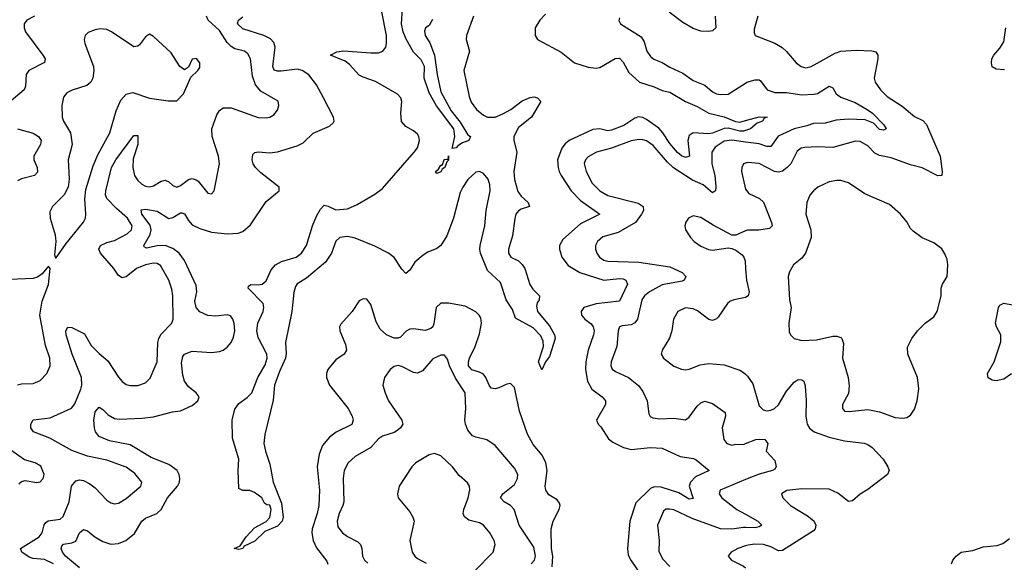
# Model space of a CAD drawing. Header units: inches. Extents: x 1843162 to 1959474, y 907081 to 1016326.
# Tile 298 of 656: x 1926261 to 1931333, y 914838 to 917632. Entities that reach past the tile are written whole.
import ezdxf

# ---------------------------------------------------------------- set-up
doc = ezdxf.new("R2010")
doc.units = ezdxf.units.IN
doc.header["$MEASUREMENT"] = 0
doc.layers.add('B9921', color=7, linetype='Continuous')
doc.layers.add('B9931', color=7, linetype='Continuous')

msp = doc.modelspace()

# ---------------------------------------------------------------- linework, layer by layer
at = {"layer": 'B9921', "color": 5}
for points, elevation in [([(1928598.2, 917650), (1928562.2, 917550), (1928560.9, 917530), (1928577.3, 917470), (1928548.5, 917370), (1928575.8, 917235.8), (1928586.5, 917206.5), (1928613.4, 917170), (1928650, 917140.1), (1928670, 917130.7), (1928710, 917130.6), (1928750, 917146.4), (1928790.2, 917169.8), (1928850, 917214), (1928890, 917231.9), (1928910, 917234), (1928927.7, 917230), (1928945, 917210), (1928897, 917130), (1928830, 917077), (1928806.7, 917030), (1928806.1, 917010), (1928821.3, 916950), (1928806.7, 916850), (1928810, 916808.8), (1928827.2, 916747.2), (1928843.7, 916723.7), (1928880.7, 916690), (1928886.4, 916670), (1928844, 916656), (1928830, 916647), (1928817.5, 916630), (1928811.1, 916608.9), (1928800.2, 916519.8), (1928778.8, 916450), (1928778.2, 916430), (1928791, 916410), (1928830, 916390.1), (1928850, 916372.2), (1928863.4, 916350), (1928888.5, 916268.5), (1928903.9, 916243.9), (1928937.8, 916210), (1928937.3, 916190), (1928926.4, 916173.6), (1928922.7, 916157.3), (1928928.7, 916130), (1928990, 916055.5), (1929016.6, 916010), (1929018.5, 915990), (1928990, 915897.2), (1928970.3, 915869.7), (1928950, 915829), (1928934.3, 915870), (1928959.8, 915950), (1928956.7, 915976.7), (1928945, 916005), (1928905.2, 916045.2), (1928814.3, 916094.3), (1928800.3, 916140.3), (1928766.1, 916190), (1928738.2, 916278.2), (1928670, 916341.2), (1928634.9, 916430), (1928630.5, 916450), (1928632.3, 916470), (1928656.3, 916570), (1928664.7, 916650), (1928684.8, 916750), (1928682.3, 916782.3), (1928674.2, 916810), (1928650, 916840.7), (1928630, 916850.7), (1928610, 916846.6), (1928570, 916808.7), (1928543, 916770), (1928530, 916742), (1928496.4, 916610), (1928460.9, 916519.1), (1928430.6, 916469.4), (1928410, 916453), (1928364.3, 916435.7), (1928339.9, 916420.1), (1928297, 916383), (1928270, 916343.1), (1928250, 916325.1), (1928230, 916347.4), (1928190, 916407.8), (1928161.1, 916430), (1928090, 916466.5), (1927990, 916506.2), (1927950, 916515.3), (1927909.5, 916510.5), (1927889.1, 916490.9), (1927867.8, 916430), (1927836.3, 916383.7), (1927738.2, 916301.8), (1927690, 916271.5), (1927681.9, 916258.1), (1927673.2, 916226.8), (1927663.1, 916130), (1927630.2, 915970), (1927633.8, 915913.8), (1927630.8, 915890), (1927599.1, 915820.9), (1927574, 915750), (1927566.8, 915673.2), (1927523.6, 915496.4), (1927519.5, 915450), (1927526.7, 915410), (1927550, 915344), (1927566.4, 915250), (1927610, 915142), (1927619.2, 915070), (1927613.8, 915050), (1927590, 915023.8), (1927523.2, 914996.8), (1927473.1, 914946.9), (1927418, 914922), (1927410.4, 914910), (1927390, 914904), (1927366, 914910), (1927397, 914923), (1927427.8, 914970), (1927470, 915015.5), (1927530, 915048), (1927550, 915068), (1927557, 915110), (1927550, 915133.2), (1927534.6, 915134.6), (1927523.1, 915143.1), (1927508, 915170), (1927470, 915198), (1927447.3, 915207.3), (1927410, 915208), (1927390, 915218), (1927386.3, 915310), (1927389.6, 915370), (1927357.2, 915477.2), (1927355.9, 915570), (1927370, 915626.7), (1927390, 915656.2), (1927433.8, 915686.2), (1927456.8, 915710), (1927488.6, 915790), (1927525.9, 915854.1), (1927536.6, 915890), (1927534.6, 915910), (1927490, 915996), (1927482.2, 916030), (1927488.3, 916070), (1927514.9, 916130), (1927519.3, 916150), (1927515.4, 916170), (1927437.4, 916250), (1927440.2, 916259.8), (1927451.9, 916268.1), (1927490, 916266.5), (1927510, 916270.7), (1927530, 916287.9), (1927556.3, 916343.7), (1927579.2, 916370), (1927610, 916386.1), (1927684.6, 916410), (1927713.1, 916430), (1927738.7, 916470), (1927769, 916571), (1927790, 916620.2), (1927810, 916655.8), (1927830, 916676.3), (1927850, 916671.5), (1927890, 916652.3), (1927950, 916658.1), (1927999.1, 916680.9), (1928090, 916733.8), (1928130, 916762.5), (1928293.5, 916950), (1928310, 916972.4), (1928320.7, 917010), (1928317.4, 917030), (1928310, 917042), (1928290, 917059.2), (1928250, 917082.6), (1928228.5, 917108.5), (1928224, 917150), (1928229.8, 917210), (1928223.8, 917230), (1928207.8, 917247.8), (1928093.7, 917313.7), (1928030, 917335.1), (1928010, 917346.5), (1927960.6, 917400.6), (1927938.4, 917418.4), (1927862.4, 917450), (1927894.4, 917465.6), (1927930, 917471.2), (1928070, 917461), (1928110, 917461.9), (1928131.6, 917470), (1928146.5, 917490), (1928151.2, 917510), (1928149.9, 917550), (1928126.9, 917673.1)], 580), ([(1928387.9, 917632.1), (1928370, 917602), (1928350.8, 917589.2), (1928346.6, 917573.4), (1928350.5, 917550), (1928373.4, 917513.4), (1928398.4, 917450), (1928411.6, 917350), (1928430, 917260.7), (1928483.1, 917163.1), (1928530, 917103.7), (1928570, 917038.7), (1928583, 917030), (1928574.8, 917010), (1928542.7, 916997.3), (1928517.4, 916982.6), (1928510, 916972.7), (1928489.5, 916969.5), (1928502.7, 917030), (1928496.8, 917070), (1928407.8, 917187.8), (1928370, 917255.8), (1928344.5, 917330), (1928345.6, 917390), (1928330, 917425.2), (1928290, 917465.1), (1928251.7, 917531.7), (1928236.4, 917570), (1928228.7, 917611.3), (1928233.7, 917690)], 560), ([(1929842.6, 917650), (1929846, 917590), (1929830, 917574), (1929809.4, 917570.6), (1929770, 917572.5), (1929730, 917586.2), (1929677.1, 917617.1), (1929606.3, 917670)], 640), ([(1926338, 917650), (1926297.8, 917630), (1926284.6, 917610), (1926284.1, 917590), (1926291, 917570), (1926380.6, 917450), (1926392.2, 917430), (1926389.2, 917410.8), (1926309.3, 917370), (1926295.2, 917350), (1926291.9, 917290), (1926284, 917270), (1926164.9, 917170)], 640), ([(1926435.2, 914830), (1926390, 914852.4), (1926330, 914857.5), (1926310, 914864), (1926271.7, 914890), (1926265.4, 914910), (1926361.8, 914970), (1926377.1, 914990), (1926388.3, 915031.7), (1926396.2, 915043.8), (1926408.9, 915051.1), (1926470, 915060.8), (1926485.9, 915074.1), (1926516.2, 915150), (1926529.1, 915230.9), (1926550, 915257.1), (1926570, 915262.6), (1926590, 915259.7), (1926622.4, 915242.4), (1926650, 915220.8), (1926710, 915157.8), (1926730, 915144), (1926750, 915138.5), (1926770, 915142.4), (1926810, 915167.2), (1926886, 915230), (1926889.7, 915250), (1926854.7, 915294.7), (1926810, 915328.2), (1926710, 915363.4), (1926610, 915384.4), (1926530, 915414.6), (1926416.7, 915476.7), (1926333, 915510), (1926319.3, 915530), (1926318, 915550), (1926330, 915571.7), (1926418.7, 915581.3), (1926528.6, 915631.4), (1926545.8, 915654.2), (1926576.2, 915730), (1926582.2, 915750), (1926579.4, 915790), (1926532.3, 915910), (1926500.6, 916010), (1926499.3, 916030), (1926510, 916048.5), (1926530, 916047.9), (1926594.6, 916014.6), (1926630, 915953.6), (1926670, 915912.8), (1926715.9, 915875.9), (1926770, 915791.6), (1926790, 915769), (1926810, 915754), (1926830, 915747.8), (1926870, 915747.6), (1926910, 915762), (1926933.8, 915786.2), (1926969.8, 915870), (1926973.5, 915970), (1926977.9, 915990), (1926990, 916013.4), (1927045.8, 916070), (1927052.3, 916090), (1927050.5, 916210), (1927045.1, 916245.1), (1927029.8, 916290), (1926986.6, 916366.6), (1926970, 916375.9), (1926950, 916378.7), (1926910, 916370.4), (1926862.2, 916350), (1926810, 916307.9), (1926790, 916302.3), (1926770, 916314.8), (1926746.9, 916350), (1926677, 916430), (1926669, 916450), (1926677.6, 916470), (1926710, 916485.3), (1926750, 916495.2), (1926815.6, 916530), (1926837.1, 916550), (1926840.2, 916570), (1926816.3, 916610), (1926759.2, 916659.2), (1926710, 916711.1), (1926704, 916730), (1926705.1, 916750), (1926734.7, 916870), (1926757.1, 916910), (1926850, 917035.3), (1926870, 917036), (1926870.7, 916990), (1926845.1, 916914.9), (1926843.8, 916870), (1926853.2, 916830), (1926870, 916803.6), (1926890, 916785), (1926910, 916774.2), (1926930, 916771.1), (1926950, 916776.6), (1926990, 916801.3), (1927010, 916805.4), (1927030, 916797.1), (1927050, 916778.5), (1927070, 916770.2), (1927090, 916777.8), (1927130, 916808.4), (1927150, 916814), (1927170, 916808), (1927179.8, 916799.8), (1927230, 916739.1), (1927250, 916734.8), (1927262.7, 916750), (1927290.8, 916890), (1927285.8, 916930), (1927253.5, 917030), (1927250.7, 917070), (1927277.5, 917142.5), (1927290, 917164.2), (1927310, 917177.2), (1927350, 917177.7), (1927490, 917129), (1927530, 917126), (1927549.6, 917130.4), (1927570, 917142), (1927590, 917166.8), (1927596.9, 917190), (1927591.9, 917211.9), (1927504.1, 917264.1), (1927475.8, 917295.8), (1927460.8, 917340.8), (1927450.6, 917430), (1927436.3, 917456.3), (1927419.5, 917470), (1927370, 917481.2), (1927350, 917493.3), (1927330, 917514.8), (1927290, 917576.8), (1927232.2, 917630), (1927222.9, 917650)], 640), ([(1926569.1, 914809.1), (1926497.7, 914870), (1926481.3, 914890), (1926475.2, 914910), (1926478.8, 914921.2), (1926487.7, 914932.3), (1926530, 914937.9), (1926550, 914946.5), (1926570, 914990.3), (1926590, 915007.5), (1926610, 914999.8), (1926649, 914969), (1926690, 914946.1), (1926730, 914931.6), (1926770, 914934.8), (1926808, 914950), (1926852.9, 914987.1), (1926890.6, 915050), (1926910, 915065.1), (1926968.6, 915090), (1926989.8, 915110), (1927022.2, 915170), (1927074.5, 915230), (1927084.2, 915250), (1927086.8, 915270), (1927083.5, 915290), (1927072.9, 915310), (1927030, 915341.1), (1926938.1, 915378.1), (1926830, 915443.4), (1926724.4, 915464.4), (1926670, 915486.2), (1926651.9, 915510), (1926646.6, 915530), (1926642.8, 915570), (1926650, 915612.2), (1926670, 915637.6), (1926690, 915624.9), (1926717.3, 915597.3), (1926750, 915578.3), (1926775, 915575), (1926890, 915580.4), (1926950, 915587.8), (1927047.9, 915612.1), (1927090, 915617.8), (1927150, 915646.3), (1927179.5, 915670), (1927185.1, 915690), (1927169.5, 915710), (1927130, 915742.4), (1927110.7, 915770.7), (1927102.3, 915802.3), (1927095.6, 915864.4), (1927101.9, 915898.1), (1927111.1, 915910), (1927150, 915924.5), (1927250, 915918), (1927290, 915923.5), (1927309.2, 915930.8), (1927330, 915946.5), (1927350, 915970.3), (1927362.5, 915997.5), (1927369.9, 916030), (1927366.8, 916070), (1927359.4, 916090), (1927346.5, 916106.5), (1927330, 916112.4), (1927270, 916105.6), (1927230, 916108), (1927190, 916127.1), (1927169.9, 916149.9), (1927162.9, 916182.9), (1927173.8, 916230), (1927170, 916263), (1927110, 916391.6), (1927083.4, 916430), (1927050, 916453.7), (1927010, 916468.8), (1926970, 916467.9), (1926914.9, 916454.9), (1926902.1, 916462.1), (1926901, 916470), (1926934.2, 916525.8), (1926939.1, 916550), (1926933.3, 916573.3), (1926889.9, 916630), (1926887, 916653), (1926910, 916656.8), (1926970, 916645.5), (1927030, 916608.8), (1927050, 916612.9), (1927090, 916637.7), (1927096.7, 916636.7), (1927110, 916631.6), (1927130, 916597.1), (1927150, 916576.2), (1927190, 916556.6), (1927250, 916538.1), (1927331.4, 916528.6), (1927386.9, 916533.1), (1927410, 916540.7), (1927450, 916575.5), (1927530, 916695.3), (1927597, 916750), (1927597.6, 916770), (1927502.8, 916842.8), (1927476.1, 916870), (1927464, 916890), (1927458.5, 916910), (1927462.6, 916937.4), (1927472.7, 916947.3), (1927490, 916952), (1927550, 916947.1), (1927590, 916951), (1927690, 916982.2), (1927721.6, 916998.4), (1927772.9, 917047.1), (1927856.4, 917083.6), (1927877.2, 917102.8), (1927880.9, 917110), (1927876.9, 917130), (1927825.5, 917230), (1927790, 917296.4), (1927750, 917348.1), (1927716.4, 917370), (1927690, 917377.2), (1927607.5, 917367.5), (1927590, 917366.8), (1927572.8, 917372.8), (1927565.3, 917390), (1927577, 917490), (1927570, 917514.5), (1927552.5, 917532.5), (1927519.3, 917550), (1927410, 917585), (1927383.4, 917610), (1927389, 917630), (1927410, 917646.1)], 620), ([(1928970, 917659.8), (1928940.3, 917630), (1928916.1, 917590), (1928916.5, 917550), (1928928.9, 917530), (1929050, 917464.5), (1929119.5, 917410), (1929190, 917387.2), (1929230, 917382.3), (1929250, 917386.5), (1929328.5, 917431.5), (1929350, 917433.5), (1929370, 917413.4), (1929399.3, 917359.3), (1929454.4, 917310), (1929530, 917285.3), (1929570, 917267.3), (1929610, 917258.6), (1929690.2, 917210), (1929750, 917184.3), (1929810.4, 917150.4), (1929890, 917131.8), (1929947.6, 917107.6), (1929970, 917105), (1930000, 917112.9)], 620), ([(1929350, 917642), (1929347.5, 917627.5), (1929355.5, 917610), (1929463, 917543), (1929477.6, 917517.6), (1929491.3, 917470), (1929510, 917441.5), (1929528.3, 917428.3), (1929570, 917412), (1929610, 917387.8), (1929677.2, 917357.2), (1929730, 917318.6), (1929790, 917294.7), (1929830, 917261.1), (1929849.6, 917250.4), (1929870, 917246.6), (1929910.9, 917249.1), (1930000, 917305.5)], 640), ([(1930000, 917061.8), (1929990, 917058.5), (1929970, 917058), (1929910, 917073.6), (1929890, 917072.2), (1929830, 917047.7), (1929810, 917043.9), (1929730, 917048.5), (1929710, 917034.8), (1929702.4, 917010), (1929710.6, 916929.4), (1929690, 916921.7), (1929670, 916931.1), (1929650, 916947.9), (1929610, 916994.6), (1929574.2, 917050), (1929552.5, 917072.5), (1929490, 917117.6), (1929470, 917127.8), (1929449.1, 917130.9), (1929430, 917125.2), (1929373.2, 917086.8), (1929310, 917063.1), (1929290, 917059.1), (1929250, 917069.9), (1929213.4, 917066.6), (1929091.7, 917010), (1929070, 916992.7), (1929054.4, 916970), (1929032.1, 916910), (1929034, 916870), (1929040.6, 916850), (1929049.4, 916830), (1929102.2, 916750), (1929150, 916701.5), (1929248.7, 916630), (1929150, 916580.1), (1929059.1, 916500.9), (1929041.8, 916470), (1929041.4, 916450), (1929053, 916410), (1929086, 916366), (1929146.3, 916330), (1929270, 916290.5), (1929350, 916299.9), (1929370, 916296.9), (1929383.2, 916290), (1929392, 916270), (1929350, 916182.8), (1929230, 916169.6), (1929167.6, 916150), (1929153.2, 916130), (1929154.7, 916110), (1929172.4, 916090), (1929205.1, 916065.1), (1929215.4, 916050), (1929219.3, 916030), (1929217.1, 916010), (1929189, 915930), (1929176.9, 915870), (1929175.2, 915830), (1929186.5, 915770), (1929208.8, 915730), (1929261.3, 915690), (1929277.8, 915670), (1929278, 915650), (1929232.6, 915570), (1929240.3, 915550), (1929254.9, 915534.9), (1929294.1, 915474.1), (1929316.7, 915456.7), (1929370.4, 915430), (1929410, 915419.8), (1929510, 915429.1), (1929570, 915425.4), (1929662.3, 915382.3), (1929732.2, 915372.2), (1929746, 915366), (1929812.4, 915310), (1929742.6, 915277.4), (1929715.5, 915250), (1929710.1, 915230), (1929730, 915166), (1929710, 915163.7), (1929655.9, 915195.9), (1929564.7, 915224.7), (1929530, 915227.2), (1929510, 915218.7), (1929435, 915145), (1929403.5, 915050), (1929392.2, 914910), (1929395.5, 914875.5), (1929408.7, 914848.7), (1929489.1, 914730)], 620), ([(1926250.1, 917070.1), (1926330, 917046.8), (1926358.6, 917030), (1926372.1, 917010), (1926369.4, 916990), (1926333.8, 916930), (1926334.6, 916910), (1926351.7, 916870), (1926353.3, 916846.7), (1926337, 916830), (1926270, 916812.4), (1926250, 916802)], 640), ([(1930000, 917002.1), (1929930, 917010.8), (1929890, 917006.1), (1929844.2, 916975.8), (1929827, 916950), (1929826.8, 916890), (1929841, 916830), (1929847.6, 916772.4), (1929845.3, 916750), (1929830, 916739.8), (1929781.7, 916781.7), (1929725.8, 916805.8), (1929629.2, 916869.2), (1929597.7, 916897.7), (1929523.4, 916983.4), (1929490, 917007.3), (1929470, 917013.7), (1929450, 917015.5), (1929410, 917008.7), (1929310, 916970.5), (1929232, 916950), (1929190, 916925.1), (1929175.8, 916910), (1929168.8, 916891.2), (1929178.5, 916850), (1929210.2, 916790), (1929249.2, 916750), (1929290, 916725.9), (1929446.7, 916686.7), (1929473.2, 916670), (1929473.4, 916650), (1929464.4, 916630), (1929433, 916587), (1929344.6, 916535.4), (1929265.5, 916514.5), (1929236.5, 916490), (1929227.1, 916470), (1929226.2, 916450), (1929233.2, 916430), (1929247.1, 916410), (1929270, 916393.7), (1929290, 916388.3), (1929450, 916384.1), (1929610, 916360.2), (1929673.4, 916330), (1929691.7, 916310), (1929683.1, 916290), (1929674.1, 916285.9), (1929570, 916267.2), (1929505, 916230), (1929479.3, 916210), (1929465, 916190), (1929443.7, 916090), (1929430, 916070.7), (1929410, 916061.3), (1929364.2, 916055.8), (1929350.2, 916049.8), (1929343.5, 916030), (1929336.6, 915950), (1929307.6, 915870), (1929305.3, 915850), (1929313, 915833), (1929330, 915820.3), (1929397.6, 915790), (1929448.3, 915748.3), (1929470, 915718), (1929492.8, 915670), (1929502, 915602), (1929509.2, 915589.2), (1929522.6, 915582.6), (1929557.5, 915577.5), (1929630, 915579.7), (1929690, 915571.6), (1929710, 915585.7), (1929750, 915641.5), (1929770, 915658.5), (1929790, 915667.9), (1929830, 915656.5), (1929895.3, 915610), (1929896.5, 915590), (1929879.7, 915530), (1929887.5, 915470), (1929902.8, 915450), (1929930, 915441.1), (1929950, 915446), (1929990, 915445.4), (1930000, 915449.4)], 640), ([(1930000, 916893.4), (1929988.9, 916890), (1929980.8, 916870), (1929979.6, 916850), (1929999.7, 916759.7), (1930000, 916759.3)], 660), ([(1930000, 916544.2), (1929950, 916522.4), (1929930, 916522.9), (1929833.2, 916573.2), (1929770, 916612.8), (1929730, 916621.6), (1929705.5, 916610), (1929692.7, 916590), (1929686.7, 916570), (1929690.4, 916550), (1929715.8, 916510), (1929734.4, 916490), (1929770, 916465.3), (1929809.3, 916449.3), (1929830, 916445.8), (1929910, 916456.4), (1929930, 916453), (1929950, 916445.3), (1929981.6, 916421.6), (1929991.5, 916410), (1929997.3, 916390), (1930000, 916349)], 660), ([(1926250, 915752), (1926270, 915757.4), (1926330, 915759.2), (1926366.3, 915773.7), (1926401.1, 915810), (1926418.7, 915850), (1926417.3, 915890), (1926394, 915954), (1926365.8, 916110), (1926377.8, 916182.2), (1926409.3, 916269.3), (1926419, 916350), (1926410, 916362), (1926376.9, 916323.1), (1926353.7, 916306.3), (1926330, 916298.7), (1926210, 916294)], 660), ([(1929004.6, 914815.4), (1929007.9, 914870), (1929000.7, 914910), (1928998.7, 915010), (1929009.3, 915050.7), (1929039.4, 915110), (1929044.5, 915130), (1929042, 915142), (1929030, 915160.4), (1928986.3, 915186.3), (1928971.7, 915210), (1928968.2, 915230), (1928977.7, 915310), (1928971.2, 915350), (1928952, 915390), (1928905.4, 915445.4), (1928877.4, 915497.4), (1928836.1, 915616.1), (1928810, 915738.7), (1928790, 915758.5), (1928770, 915755.8), (1928730, 915736.2), (1928710, 915731.5), (1928690, 915734.5), (1928679, 915750), (1928662.8, 915790), (1928650, 915806.5), (1928630, 915817.8), (1928590, 915829.4), (1928573.1, 915850), (1928572.5, 915870), (1928578.5, 915890), (1928608.1, 915950), (1928630, 916014.4), (1928640.5, 916070), (1928636.2, 916096.2), (1928628.7, 916110), (1928610, 916127), (1928556.3, 916156.3), (1928470, 916173), (1928430, 916172.4), (1928406.6, 916150), (1928393.8, 916066.2), (1928388.7, 916051.3), (1928378.6, 916041.4), (1928350, 916031.9), (1928290, 916040.2), (1928270, 916038.3), (1928252.5, 916027.5), (1928223.2, 915996.8), (1928210, 915991.4), (1928190, 915991.7), (1928150, 916008.5), (1928118.6, 916038.6), (1928096.7, 916076.7), (1928070, 916165.1), (1928050, 916193), (1928030, 916195.1), (1928010, 916183.6), (1927973.6, 916130), (1927915.2, 916064.8), (1927908.9, 916050), (1927910.2, 916030), (1927939.9, 915960.1), (1927944.4, 915930), (1927932.9, 915910), (1927890, 915880.3), (1927870, 915858.7), (1927849.1, 915830), (1927842, 915810), (1927841.2, 915790), (1927857.2, 915750), (1927952.8, 915630), (1927973.6, 915590), (1927978.3, 915570), (1927972.5, 915547.5), (1927891.3, 915508.7), (1927857.4, 915482.6), (1927820.5, 915439.5), (1927804.5, 915395.5), (1927794.1, 915330), (1927805.6, 915210), (1927801.8, 915130), (1927793.7, 915090), (1927767.5, 915010), (1927765.6, 914990), (1927773, 914950), (1927790, 914912.1), (1927843.3, 914843.3), (1927848.9, 914828.9)], 620), ([(1930000, 916201.8), (1929998.9, 916201.1), (1929938.8, 916190), (1929919.3, 916180.7), (1929906.5, 916170), (1929858.9, 916101.1), (1929850, 916091.8), (1929830, 916083), (1929810, 916088.2), (1929752.7, 916132.7), (1929730, 916143.8), (1929690, 916148.6), (1929650.4, 916130), (1929629.4, 916090.6), (1929619.7, 916030), (1929607.5, 915992.5), (1929570.4, 915930), (1929566, 915910), (1929577.1, 915890), (1929630, 915847.4), (1929670, 915831.8), (1929690, 915829.2), (1929710, 915832.9), (1929765.8, 915854.2), (1929810, 915861), (1929890, 915854.7), (1929970, 915827.2), (1929990, 915816), (1930000, 915806.2)], 660), ([(1928896.5, 914830), (1928912.8, 914850), (1928918.8, 914870), (1928910, 914916.4), (1928834.5, 915030), (1928807.3, 915110), (1928790, 915130.7), (1928756.9, 915150), (1928738.3, 915170), (1928749.8, 915190), (1928810, 915239.6), (1928825, 915270), (1928826.6, 915290), (1928810, 915323), (1928710, 915439.7), (1928668, 915468), (1928610, 915482.2), (1928594.3, 915490), (1928570, 915518), (1928556.7, 915550), (1928554.6, 915570), (1928559.1, 915630), (1928556.3, 915710), (1928505.9, 915785.9), (1928475, 915850), (1928464.6, 915884.6), (1928450, 915904.5), (1928430, 915904.2), (1928390, 915885.4), (1928336.1, 915823.9), (1928310, 915812.5), (1928290, 915816.2), (1928230, 915846.2), (1928210, 915850.8), (1928190, 915845.7), (1928170.3, 915830), (1928141.1, 915790), (1928132.4, 915750), (1928143.1, 915710), (1928161.1, 915670), (1928230.2, 915570), (1928234, 915550), (1928222, 915530), (1928204.6, 915515.4), (1928190, 915506.4), (1928130, 915488.3), (1928110, 915473.5), (1928070.6, 915429.4), (1927990, 915382.4), (1927952.9, 915350), (1927932.9, 915310), (1927927.1, 915270), (1927930.3, 915150), (1927925.8, 915130), (1927906, 915090), (1927895.8, 915050), (1927900.7, 915020.7), (1927924.4, 914990), (1927950.2, 914970.2), (1928003.5, 914943.5), (1928017.3, 914930), (1928023.5, 914910), (1928026.7, 914870), (1928036.5, 914850), (1928053.8, 914833.8)], 640), ([(1926257.7, 915242.3), (1926270, 915254.3), (1926290, 915258.5), (1926350, 915248.9), (1926367.7, 915252.3), (1926381.6, 915270), (1926387.6, 915290), (1926370, 915332.6), (1926341.2, 915350), (1926285.6, 915365.6), (1926215.9, 915415.9)], 660), ([(1928605.4, 914794.6), (1928699.7, 914890), (1928709.8, 914930), (1928705.3, 914950), (1928682.4, 914990), (1928649.7, 915030), (1928630, 915041.8), (1928574.6, 915054.6), (1928551.7, 915071.7), (1928546.2, 915090), (1928548.6, 915110), (1928571.7, 915170), (1928580.4, 915210), (1928577.4, 915230), (1928567.4, 915247.4), (1928525.3, 915285.3), (1928489.8, 915329.8), (1928430, 915386), (1928398.2, 915398.2), (1928370, 915392.2), (1928302.4, 915350), (1928281.3, 915330), (1928216.4, 915230), (1928206.7, 915190), (1928210.4, 915170), (1928270, 915098), (1928287, 915070), (1928293.4, 915050), (1928270.3, 914950), (1928283.1, 914890), (1928295.8, 914870), (1928310, 914858), (1928354.2, 914834.2)], 660), ([(1930000, 915263.9), (1929868.9, 915210), (1929864.7, 915190), (1929878.3, 915170), (1929955.2, 915110), (1930000, 915085.2)], 640), ([(1930000, 915016.9), (1929990, 915017.1), (1929930, 915008.1), (1929870, 915010.8), (1929724.1, 915064.1), (1929630, 915107.6), (1929607.9, 915112.1), (1929588.7, 915111.3), (1929577.8, 915102.2), (1929545.8, 915030), (1929554.2, 914950), (1929553.6, 914893.6), (1929574.4, 914854.4), (1929610, 914817.3)], 640), ([(1930000, 914922.9), (1929960.7, 914910), (1929924.9, 914890), (1929910.7, 914870), (1929926.8, 914850), (1929990, 914817.8), (1930000, 914810.2)], 660)]:
    msp.add_lwpolyline(points, dxfattribs=dict(at, elevation=elevation))
for points, elevation in [([(1926675.1, 917584.9), (1926650, 917579.7), (1926614.6, 917565.4), (1926599.3, 917550), (1926594, 917530), (1926597.4, 917510), (1926641.5, 917390), (1926643.6, 917370), (1926637.8, 917330), (1926627, 917310), (1926606.6, 917293.4), (1926531.1, 917268.9), (1926504.7, 917255.3), (1926487.5, 917232.5), (1926478, 917190), (1926479.6, 917130), (1926487.2, 917110), (1926523.9, 917050), (1926532.4, 916990), (1926510.3, 916910), (1926516, 916810), (1926510.3, 916769.7), (1926490.2, 916729.8), (1926430.5, 916670), (1926417.3, 916642.7), (1926418, 916610), (1926444.7, 916524.7), (1926448.4, 916490), (1926440.7, 916420.7), (1926445.4, 916405.4), (1926450, 916406), (1926500.1, 916479.9), (1926589.4, 916590), (1926599.6, 916610), (1926602.9, 916630), (1926597.2, 916710), (1926602.9, 916757.1), (1926640.5, 916879.5), (1926664.1, 916935.9), (1926726.2, 917050), (1926757.8, 917162.2), (1926782.6, 917217.4), (1926810, 917248.9), (1926843.6, 917256.4), (1926930, 917228.3), (1927025.6, 917214.4), (1927070, 917214.9), (1927105.6, 917250), (1927143.6, 917336.4), (1927179.3, 917370), (1927190, 917386), (1927189.2, 917410), (1927171.4, 917431.4), (1927150, 917428.7), (1927130, 917388), (1927110, 917374), (1927086.6, 917390), (1927040.8, 917460.8), (1926950, 917545.2), (1926930, 917558), (1926910, 917544), (1926878.3, 917501.7), (1926870, 917495.1), (1926850, 917491.8), (1926735.1, 917570), (1926710, 917581.7)], 660), ([(1928410, 916839.3), (1928402.9, 916850), (1928417.6, 916862.4), (1928430, 916882), (1928437, 916883), (1928450, 916914), (1928468, 916912), (1928470, 916931), (1928470, 916909), (1928460.5, 916899.5), (1928450.3, 916870), (1928438, 916862), (1928430, 916848.2)], 560)]:
    msp.add_lwpolyline(points, close=True, dxfattribs=dict(at, elevation=elevation))
at = {"layer": 'B9931', "color": 5}
for points, elevation in [([(1930063.6, 917650), (1930043.4, 917583.4), (1930043.4, 917563.4), (1930050, 917551), (1930150, 917510.3), (1930187.8, 917487.8), (1930210, 917468.9), (1930260.9, 917410), (1930287, 917390), (1930310, 917383.8), (1930338.4, 917390), (1930460.7, 917459.3), (1930490, 917469.5), (1930570, 917474.8), (1930650, 917472.1), (1930670, 917466.3), (1930680.6, 917450), (1930680.6, 917430), (1930663.1, 917330), (1930667, 917310), (1930694.3, 917270), (1930730, 917236.5), (1930806.5, 917186.5), (1930870, 917133), (1930912.1, 917112.1), (1930932.5, 917092.5), (1931001.9, 916930), (1931012.9, 916850), (1931010.3, 916830), (1930990, 916828.6), (1930910, 916869.8), (1930850, 916884.7), (1930750, 916920.7), (1930690, 916932.1), (1930665.4, 916945.4), (1930630, 916982.2), (1930590, 917005.1), (1930566, 917006), (1930450, 916973.9), (1930370, 916977.3), (1930305.4, 916974.6), (1930286.7, 916970), (1930265.9, 916954.1), (1930232.7, 916890), (1930213.8, 916870), (1930190, 916852.7), (1930170, 916846.4), (1930149.4, 916849.4), (1930070, 916892), (1930010, 916896.5), (1930000, 916893.4)], 660), ([(1931333.1, 917373.1), (1931290, 917376.9), (1931269.8, 917389.8), (1931266, 917410), (1931268.5, 917430), (1931278, 917450), (1931310, 917485.7), (1931330, 917518), (1931340.6, 917590)], 660), ([(1930000, 917305.5), (1930007.1, 917310), (1930050, 917322.4), (1930070, 917322), (1930076.9, 917316.9), (1930110.4, 917270), (1930150, 917256.8), (1930210, 917256.6), (1930290, 917245.2), (1930350, 917247.6), (1930370, 917252.4), (1930430.2, 917290.2), (1930450, 917281.1), (1930465.9, 917250), (1930490, 917232.6), (1930564.9, 917204.9), (1930626.9, 917170), (1930653, 917150), (1930712.6, 917090), (1930723.8, 917070), (1930710, 917062.2), (1930690, 917066.9), (1930659.2, 917099.2), (1930616.3, 917116.3), (1930530, 917119.3), (1930466, 917114), (1930410, 917099.6), (1930350, 917097.9), (1930315.3, 917084.7), (1930250.2, 917070), (1930168.3, 917031.7), (1930130, 916978.7), (1930110, 916979.7), (1930070, 916993.3), (1930000, 917002.1)], 640), ([(1930000, 917112.9), (1930070, 917131.6), (1930110.4, 917130), (1930095.8, 917124.2), (1930087.3, 917110), (1930060.3, 917099.7), (1930024.7, 917070), (1930000, 917061.8)], 620), ([(1930000, 916759.3), (1930016.7, 916736.7), (1930070.9, 916710.9), (1930091.5, 916691.5), (1930132.8, 916587.2), (1930136.5, 916570), (1930122.7, 916557.3), (1930067.8, 916547.8), (1930010, 916548.6), (1930000, 916544.2)], 660), ([(1930000, 916349), (1930003.9, 916290), (1930018.9, 916230), (1930014, 916210), (1930000, 916201.8)], 660), ([(1931370, 915808.2), (1931330, 915781.7), (1931290, 915773.3), (1931270, 915776.4), (1931250, 915787.6), (1931245.4, 915810), (1931280.7, 915870), (1931314.1, 915974.1), (1931314.2, 916010), (1931291.8, 916050), (1931287.2, 916070), (1931302.7, 916150), (1931310, 916162.4), (1931330, 916171.5), (1931410, 916156.1)], 660), ([(1930000, 915806.2), (1930010, 915796.5), (1930036.9, 915756.9), (1930070, 915644.4), (1930090, 915622.8), (1930110, 915618), (1930130, 915620.7), (1930149.6, 915630), (1930170, 915649.1), (1930210, 915718.9), (1930250, 915765.7), (1930270, 915778.9), (1930290, 915777), (1930299.3, 915770), (1930306.5, 915746.5), (1930311.5, 915671.5), (1930309.5, 915590), (1930318, 915550), (1930329.4, 915529.4), (1930352.9, 915510), (1930430, 915482), (1930510, 915463.1), (1930610, 915451.7), (1930630, 915444.7), (1930651.8, 915430), (1930708.2, 915370), (1930732.7, 915330), (1930739.1, 915310), (1930730.6, 915290), (1930630, 915213.3), (1930590, 915189.6), (1930550, 915154.7), (1930530, 915151.3), (1930474.3, 915194.3), (1930430, 915214.9), (1930290, 915216.5), (1930212.4, 915207.6), (1930184.9, 915190), (1930192.7, 915170), (1930231.7, 915130), (1930318.1, 915078.1), (1930351.8, 915051.8), (1930361.6, 915030), (1930358.2, 915010), (1930350, 914999.7), (1930190, 914898.4), (1930170, 914897.5), (1930130, 914917.8), (1930092, 914930), (1930047.7, 914932.3), (1930012.9, 914927.1), (1930000, 914922.9)], 660), ([(1930000, 915449.4), (1930052.7, 915470), (1930073, 915473), (1930099.1, 915470), (1930114.3, 915450), (1930105.3, 915410), (1930150, 915361.7), (1930157, 915330), (1930150, 915317.2), (1930138.7, 915310), (1930070, 915292.7), (1930000, 915263.9)], 640), ([(1930000, 915085.2), (1930063.6, 915050), (1930083.1, 915030), (1930070, 915021.6), (1930050, 915015.8), (1930000, 915016.9)], 640), ([(1931060.7, 914830), (1931066.6, 914850), (1931085.2, 914870), (1931110, 914890.4), (1931170, 914898.7), (1931222.8, 914917.2), (1931295.8, 914924.2), (1931325.4, 914934.6), (1931359.3, 914960.7)], 660)]:
    msp.add_lwpolyline(points, dxfattribs=dict(at, elevation=elevation))
at = {"layer": 'B9931', "color": 5, "elevation": 680}
msp.add_lwpolyline([(1930470, 916804.6), (1930430, 916796.5), (1930372.7, 916770), (1930350, 916751.2), (1930331.2, 916728.8), (1930314.9, 916690), (1930310.3, 916630), (1930335.5, 916550), (1930337.3, 916510), (1930309.1, 916430), (1930290, 916403.9), (1930246, 916370), (1930226, 916334), (1930218.6, 916310), (1930225.6, 916190), (1930235.3, 916150), (1930222.6, 916070), (1930224.9, 916024.9), (1930230.6, 916010), (1930250.3, 915990.3), (1930290, 915979.5), (1930364.4, 915984.4), (1930450, 916002), (1930470, 916002.6), (1930490, 915996.4), (1930496.4, 915990), (1930503.9, 915963.9), (1930498.9, 915890), (1930528.2, 915790), (1930533.2, 915746.8), (1930530, 915708), (1930498.8, 915650), (1930498.8, 915630), (1930510, 915616), (1930534, 915614), (1930630, 915624.2), (1930690, 915612.8), (1930770, 915584), (1930810, 915580.3), (1930830, 915584.2), (1930850, 915595.8), (1930870, 915626), (1930883.7, 915670), (1930891.5, 915731.5), (1930885.1, 915790), (1930835.6, 915910), (1930834.5, 915945.5), (1930856, 915990), (1930885.2, 916030), (1930925.2, 916070), (1930970, 916102.8), (1930986.6, 916130), (1931007, 916210), (1931007.3, 916250), (1931013.6, 916270), (1931037.7, 916310), (1931041.7, 916370), (1931037.5, 916397.5), (1931026.9, 916426.9), (1931010, 916452.7), (1930970, 916482.7), (1930910, 916509.3), (1930863.3, 916543.3), (1930850, 916557.2), (1930831.2, 916591.2), (1930798, 916630), (1930741, 916681), (1930614.9, 916734.9), (1930530, 916791.6), (1930490, 916803.5)], close=True, dxfattribs=at)

doc.saveas('drawing.dxf')
